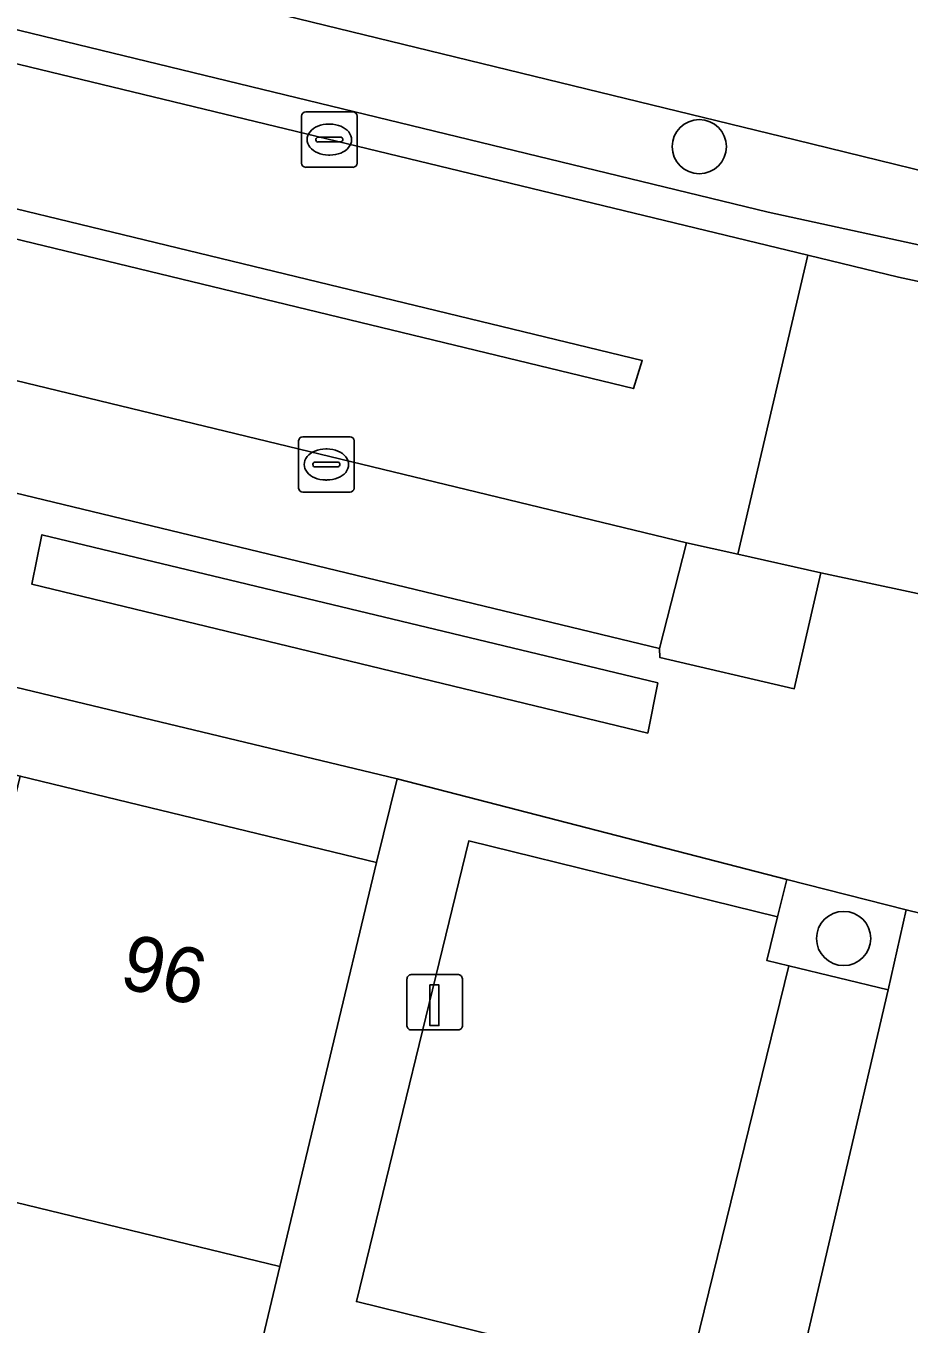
# Model space of a CAD drawing. Extents: x 162803 to 163818, y 381639 to 382475.
# Drawn here: x 163685.29 to 163701.22, y 382189.94 to 382213.36 of the extents above; entities that cross this region are included whole.
import ezdxf

# ---------------------------------------------------------------- set-up
doc = ezdxf.new("R2010")
doc.units = 0
for name, color, linetype in [('IMGEO_Boom', 7, 'Continuous'), ('IMGEO_Erf', 7, 'Continuous'), ('IMGEO_Groenvoorziening', 7, 'Continuous'), ('IMGEO_Haag', 7, 'Continuous'), ('IMGEO_Kolk', 7, 'Continuous'), ('IMGEO_Laadpaal', 7, 'Continuous'), ('IMGEO_Pand', 7, 'Continuous'), ('IMGEO_Pand_nummerreeks', 7, 'Continuous'), ('IMGEO_Parkeervlak_open', 7, 'Continuous'), ('IMGEO_Rijbaan_lokaal_gesloten', 7, 'Continuous'), ('IMGEO_Rijbaan_lokaal_open', 7, 'Continuous'), ('IMGEO_Voetpad_open', 7, 'Continuous')]:
    doc.layers.add(name, color=color, linetype=linetype)

msp = doc.modelspace()

# ---------------------------------------------------------------- linework, layer by layer
at = {"layer": 'IMGEO_Boom'}
for centre in [(163697.435, 382211.184), (163700.039, 382196.894)]:
    msp.add_circle(centre, 0.489, dxfattribs=at)
at = {"layer": 'IMGEO_Erf'}
msp.add_lwpolyline([(163654.906, 382208.686), (163654.561, 382207.248), (163660.754, 382205.747), (163666.862, 382204.266), (163672.971, 382202.786), (163679.081, 382201.304), (163685.189, 382199.824), (163691.612, 382198.267), (163691.987, 382199.775)], close=True, dxfattribs=at)
msp.add_lwpolyline([(163657.861, 382185.256), (163661.999, 382184.193), (163665.59, 382183.27), (163665.032, 382181.099), (163669.842, 382180.054), (163670.351, 382182.156), (163674.219, 382181.23), (163674.778, 382181.086), (163680.408, 382179.726), (163681.214, 382183.059), (163686.552, 382181.769), (163686.689, 382182.335), (163687.446, 382185.463), (163688.205, 382188.602), (163689.245, 382188.348), (163689.872, 382190.972), (163683.424, 382192.536), (163677.316, 382194.017), (163671.207, 382195.499), (163665.097, 382196.981), (163658.989, 382198.462), (163652.812, 382199.96)], dxfattribs=at)
at = {"layer": 'IMGEO_Groenvoorziening'}
for points in [[(163657.455, 382221.482), (163699.164, 382211.305), (163703.089, 382210.347), (163713.011, 382207.926), (163715.535, 382207.31), (163753.314, 382198.091), (163753.177, 382197.38), (163754.462, 382197.072), (163757.128, 382208.021), (163757.583, 382209.938), (163758.424, 382213.479), (163754.822, 382214.356), (163755.671, 382211.974), (163755.3, 382210.464), (163754.831, 382208.556), (163754.54, 382207.374), (163752.797, 382205.704), (163744.834, 382208.206), (163741.654, 382208.042), (163708.092, 382216.197), (163707.826, 382215.095), (163706.879, 382215.313), (163707.145, 382216.427), (163572.981, 382249.028)], [(163649.686, 382221.909), (163698.681, 382210.001), (163711.259, 382207.263), (163711.141, 382206.665), (163712.854, 382206.298), (163713.01, 382207.005), (163753.177, 382197.38), (163753.314, 382198.091), (163715.535, 382207.31), (163713.011, 382207.926), (163703.089, 382210.347), (163699.164, 382211.305), (163657.455, 382221.482)]]:
    msp.add_lwpolyline(points, dxfattribs=at)
for points in [[(163649.55, 382221.295), (163699.392, 382209.224), (163701.031, 382208.828), (163711.141, 382206.665), (163711.259, 382207.263), (163698.681, 382210.001), (163649.686, 382221.909)], [(163696.691, 382201.506), (163685.581, 382204.179), (163685.396, 382203.29), (163696.508, 382200.601)], [(163699.627, 382203.492), (163698.133, 382203.827), (163697.205, 382204.035), (163696.721, 382202.129), (163696.726, 382201.964), (163699.148, 382201.4)], [(163701.17, 382197.41), (163699.015, 382197.961), (163698.848, 382197.287), (163698.652, 382196.497), (163699.052, 382196.401), (163700.842, 382195.97)]]:
    msp.add_lwpolyline(points, close=True, dxfattribs=at)
at = {"layer": 'IMGEO_Haag'}
msp.add_lwpolyline([(163711.141, 382206.665), (163711.259, 382207.263), (163698.681, 382210.001), (163649.686, 382221.909), (163649.55, 382221.295), (163699.392, 382209.224), (163701.031, 382208.828)], close=True, dxfattribs=at)
at = {"layer": 'IMGEO_Kolk'}
for p, q in [((163690.263, 382210.885), (163690.263, 382211.737)), ((163690.338, 382211.811), (163691.19, 382211.811)), ((163690.751, 382211.591), (163690.776, 382211.591)), ((163691.264, 382211.737), (163691.264, 382210.885)), ((163690.565, 382211.354), (163690.963, 382211.354)), ((163690.522, 382211.305), (163690.522, 382211.317)), ((163690.96, 382211.268), (163690.562, 382211.268)), ((163691.006, 382211.317), (163691.006, 382211.305)), ((163690.774, 382211.031), (163690.749, 382211.031)), ((163691.19, 382210.811), (163690.338, 382210.811)), ((163690.21, 382205.022), (163690.21, 382205.874)), ((163690.285, 382205.948), (163691.137, 382205.948)), ((163691.211, 382205.874), (163691.211, 382205.022)), ((163690.698, 382205.728), (163690.723, 382205.728)), ((163690.469, 382205.442), (163690.469, 382205.454)), ((163690.907, 382205.405), (163690.509, 382205.405)), ((163690.512, 382205.491), (163690.91, 382205.491)), ((163690.953, 382205.454), (163690.953, 382205.442)), ((163690.721, 382205.168), (163690.696, 382205.168)), ((163691.137, 382204.948), (163690.285, 382204.948))]:
    msp.add_line(p, q, dxfattribs=at)
for points in [[(163690.263, 382210.885), (163690.263, 382211.737)], [(163690.338, 382211.811), (163691.19, 382211.811)], [(163691.264, 382211.737), (163691.264, 382210.885)], [(163691.19, 382210.811), (163690.338, 382210.811)], [(163690.21, 382205.022), (163690.21, 382205.874)], [(163690.285, 382205.948), (163691.137, 382205.948)], [(163691.211, 382205.874), (163691.211, 382205.022)], [(163691.137, 382204.948), (163690.285, 382204.948)]]:
    msp.add_lwpolyline(points, dxfattribs=at)
for centre, radius, start, end in [((163690.34, 382211.735), 0.0765, 91.552, 178.448), ((163690.34, 382211.735), 0.0765, 91.552, 178.448), ((163691.188, 382211.735), 0.0765, 1.552, 88.448), ((163691.188, 382211.735), 0.0765, 1.552, 88.448), ((163690.562, 382211.314), 0.0403, 85.8775, 175.7526), ((163690.967, 382211.316), 0.0386, 1.7309, 96.639), ((163690.559, 382211.304), 0.0366, 178.938, 274.7102), ((163690.963, 382211.311), 0.043, 264.8664, 352.4533), ((163690.34, 382210.887), 0.0765, 181.552, 268.448), ((163690.34, 382210.887), 0.0765, 181.552, 268.448), ((163691.188, 382210.887), 0.0765, 271.552, 358.448), ((163691.188, 382210.887), 0.0765, 271.552, 358.448), ((163690.287, 382205.872), 0.0765, 91.552, 178.448), ((163690.287, 382205.872), 0.0765, 91.552, 178.448), ((163691.135, 382205.872), 0.0765, 1.552, 88.448), ((163691.135, 382205.872), 0.0765, 1.552, 88.448), ((163690.509, 382205.451), 0.0403, 85.8775, 175.7526), ((163690.506, 382205.441), 0.0366, 178.938, 274.7102), ((163690.91, 382205.448), 0.043, 264.8664, 352.4533), ((163690.914, 382205.453), 0.0386, 1.7309, 96.639), ((163690.287, 382205.024), 0.0765, 181.552, 268.448), ((163690.287, 382205.024), 0.0765, 181.552, 268.448), ((163691.135, 382205.024), 0.0765, 271.552, 358.448), ((163691.135, 382205.024), 0.0765, 271.552, 358.448)]:
    msp.add_arc(centre, radius, start, end, dxfattribs=at)
for centre, major_axis, ratio, start_param, end_param in [((163690.75, 382211.311), (-0.387, 0.002), 0.722429, 4.712389, 7.853982), ((163690.775, 382211.311), (-0.39, 0.002), 0.717154, 1.570796, 4.712389), ((163690.697, 382205.448), (-0.387, 0.002), 0.722429, 4.712389, 7.853982), ((163690.722, 382205.448), (-0.39, 0.002), 0.717154, 1.570796, 4.712389)]:
    msp.add_ellipse(centre, major_axis=major_axis, ratio=ratio, start_param=start_param, end_param=end_param, dxfattribs=at)
at = {"layer": 'IMGEO_Laadpaal'}
for p, q in [((163692.164, 382196.159), (163692.164, 382195.318)), ((163692.164, 382196.159), (163692.164, 382195.318)), ((163693.08, 382196.243), (163692.239, 382196.243)), ((163693.08, 382196.243), (163692.239, 382196.243)), ((163693.164, 382195.327), (163693.164, 382196.168)), ((163693.164, 382195.327), (163693.164, 382196.168)), ((163692.248, 382195.243), (163693.089, 382195.243)), ((163692.248, 382195.243), (163693.089, 382195.243))]:
    msp.add_line(p, q, dxfattribs=at)
msp.add_lwpolyline([(163692.579, 382196.056), (163692.739, 382196.056), (163692.739, 382195.323), (163692.579, 382195.323), (163692.579, 382196.056)], dxfattribs=at)
for centre, start, end in [((163692.242, 382196.165), 92.4484, 184.2845), ((163692.242, 382196.165), 92.4484, 184.2845), ((163693.086, 382196.165), 2.4484, 94.2845), ((163693.086, 382196.165), 2.4484, 94.2845), ((163692.242, 382195.321), 182.4484, 274.2845), ((163692.242, 382195.321), 182.4484, 274.2845), ((163693.086, 382195.321), 272.4484, 4.2845), ((163693.086, 382195.321), 272.4484, 4.2845)]:
    msp.add_arc(centre, 0.0779, start, end, dxfattribs=at)
at = {"layer": 'IMGEO_Pand'}
msp.add_lwpolyline([(163683.424, 382192.536), (163689.872, 382190.972), (163691.612, 382198.267), (163685.189, 382199.824)], close=True, dxfattribs=at)
at = {"layer": 'IMGEO_Parkeervlak_open'}
msp.add_lwpolyline([(163650.701, 382213.245), (163696.721, 382202.129), (163697.205, 382204.035), (163650.875, 382215.257)], dxfattribs=at)
msp.add_lwpolyline([(163699.052, 382196.401), (163698.652, 382196.497), (163698.848, 382197.287), (163693.279, 382198.654), (163691.252, 382190.341), (163697.208, 382188.873)], close=True, dxfattribs=at)
at = {"layer": 'IMGEO_Rijbaan_lokaal_gesloten'}
for points in [[(163639.111, 382223.823), (163590.366, 382235.628), (163589.03, 382230.241), (163590.158, 382229.967), (163635.296, 382219.03), (163637.678, 382218.479), (163639.136, 382218.13), (163646.926, 382216.246), (163648.519, 382215.853), (163650.875, 382215.257), (163697.205, 382204.035), (163698.133, 382203.827), (163699.392, 382209.224), (163649.55, 382221.295)], [(163592.308, 382232.567), (163696.407, 382207.326), (163696.249, 382206.818), (163592.193, 382232.028)], [(163712.957, 382206.276), (163712.854, 382206.298), (163711.141, 382206.665), (163701.031, 382208.828), (163699.392, 382209.224), (163698.133, 382203.827), (163699.627, 382203.492), (163710.206, 382201.229), (163711.783, 382200.885)]]:
    msp.add_lwpolyline(points, close=True, dxfattribs=at)
at = {"layer": 'IMGEO_Rijbaan_lokaal_open'}
for points in [[(163592.308, 382232.567), (163592.193, 382232.028), (163696.249, 382206.818), (163696.407, 382207.326)], [(163705.252, 382194.927), (163705.589, 382196.328), (163701.17, 382197.41), (163700.842, 382195.97), (163699.085, 382188.447), (163703.51, 382187.374)]]:
    msp.add_lwpolyline(points, close=True, dxfattribs=at)
at = {"layer": 'IMGEO_Voetpad_open'}
for points in [[(163712.378, 382198.943), (163712.297, 382198.579), (163709.73, 382199.128), (163710.206, 382201.229), (163699.627, 382203.492), (163699.148, 382201.4), (163696.726, 382201.964), (163696.721, 382202.129), (163650.701, 382213.245)], [(163654.906, 382208.686), (163691.987, 382199.775), (163699.015, 382197.961), (163701.17, 382197.41), (163705.589, 382196.328), (163707.748, 382195.82), (163707.428, 382194.396), (163709.285, 382192.538), (163719.22, 382190.067), (163750.703, 382182.232), (163757.259, 382180.6), (163760.004, 382179.9), (163775.929, 382175.963), (163781.19, 382174.926), (163783.292, 382174.424), (163783.482, 382175.229)], [(163694.768, 382172.178), (163695.11, 382172.094), (163695.466, 382173.575), (163698.528, 382186.077), (163699.085, 382188.447), (163700.842, 382195.97), (163699.052, 382196.401), (163697.208, 382188.873), (163691.252, 382190.341), (163693.279, 382198.654), (163698.848, 382197.287), (163699.015, 382197.961), (163691.987, 382199.775), (163691.612, 382198.267), (163689.872, 382190.972), (163689.245, 382188.348), (163694.034, 382187.18), (163693.277, 382184.052), (163692.52, 382180.924), (163691.764, 382177.796), (163691.007, 382174.668), (163690.663, 382173.222), (163691.009, 382173.143)]]:
    msp.add_lwpolyline(points, dxfattribs=at)
msp.add_lwpolyline([(163696.691, 382201.506), (163696.508, 382200.601), (163685.396, 382203.29), (163685.581, 382204.179)], close=True, dxfattribs=at)

# ---------------------------------------------------------------- texts
at = {"layer": 'IMGEO_Pand_nummerreeks'}
msp.add_text('96', height=1, rotation=346.3746, dxfattribs=at).set_placement((163686.948, 382196.022))

doc.saveas('drawing.dxf')
